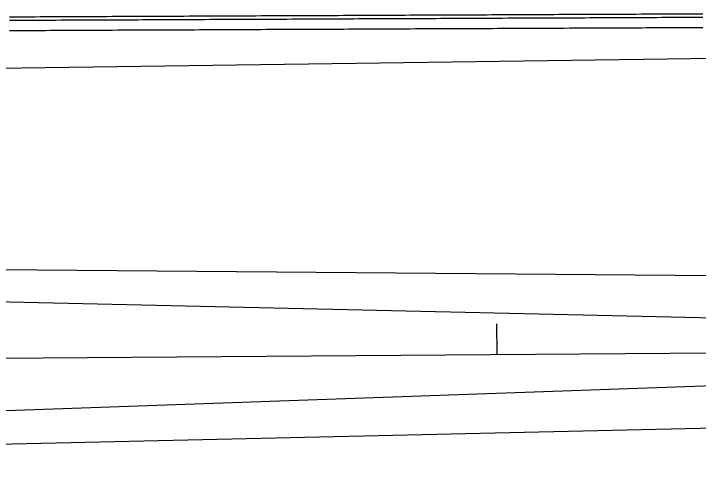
# Model space of a CAD drawing. Extents: x 2145147 to 2158018, y 137519 to 148068.
# Drawn here: x 2152809.8 to 2152943.2, y 142892.9 to 142980.8 of the extents above; entities that cross this region are included whole.
import ezdxf

# ---------------------------------------------------------------- set-up
doc = ezdxf.new("R2010")
doc.units = 0
doc.layers.add('EX_Align_1', color=7, linetype='Continuous')
doc.layers.add('PR_Phasing_Pavement_1', color=7, linetype='Continuous')

msp = doc.modelspace()

# ---------------------------------------------------------------- linework, layer by layer
at = {"layer": 'EX_Align_1'}
msp.add_line((2152518.52, 142911.7), (2153053.89, 142915.53), dxfattribs=at)
msp.add_lwpolyline([(2152903.85, 142920.46), (2152903.9, 142914.46)], dxfattribs=at)
at = {"layer": 'PR_Phasing_Pavement_1'}
for p, q in [((2153203.47, 142975.6), (2152659.65, 142968.08)), ((2153203.81, 142927.6), (2152659.91, 142932.16)), ((2153173.97, 142905.39), (2152630.19, 142892.9))]:
    msp.add_line(p, q, dxfattribs=at)
for points in [[(2152808.98, 142980.19), (2152809.98, 142980.19), (2152810.98, 142980.2), (2152811.98, 142980.2), (2152812.98, 142980.21), (2152813.98, 142980.21), (2152814.98, 142980.22), (2152815.99, 142980.22), (2152816.99, 142980.22), (2152817.99, 142980.23), (2152818.99, 142980.23), (2152819.99, 142980.24), (2152820.99, 142980.24), (2152821.99, 142980.25), (2152822.99, 142980.25), (2152823.99, 142980.26), (2152824.99, 142980.26), (2152825.99, 142980.26), (2152826.99, 142980.27), (2152827.99, 142980.27), (2152828.99, 142980.28), (2152829.99, 142980.28), (2152830.99, 142980.29), (2152831.99, 142980.29), (2152833, 142980.3), (2152834, 142980.3), (2152835, 142980.3), (2152836, 142980.31), (2152837, 142980.31), (2152838, 142980.32), (2152839, 142980.32), (2152840, 142980.33), (2152841, 142980.33), (2152842, 142980.34), (2152843, 142980.34), (2152844, 142980.35), (2152845, 142980.35), (2152846, 142980.35), (2152847, 142980.36), (2152848, 142980.36), (2152849, 142980.37), (2152850.01, 142980.37), (2152851.01, 142980.38), (2152852.01, 142980.38), (2152853.01, 142980.39), (2152854.01, 142980.39), (2152855.01, 142980.39), (2152856.01, 142980.4), (2152857.01, 142980.4), (2152858.01, 142980.41), (2152859.01, 142980.41), (2152860.01, 142980.42), (2152861.01, 142980.42), (2152862.01, 142980.43), (2152863.01, 142980.43), (2152864.01, 142980.43), (2152865.01, 142980.44), (2152866.01, 142980.44), (2152867.02, 142980.45), (2152868.02, 142980.45), (2152869.02, 142980.46), (2152870.02, 142980.46), (2152871.02, 142980.47), (2152872.02, 142980.47), (2152873.02, 142980.47), (2152874.02, 142980.48), (2152875.02, 142980.48), (2152876.02, 142980.49), (2152877.02, 142980.49), (2152878.02, 142980.5), (2152879.02, 142980.5), (2152880.02, 142980.51), (2152881.02, 142980.51), (2152882.02, 142980.51), (2152883.02, 142980.52), (2152884.03, 142980.52), (2152885.03, 142980.53), (2152886.03, 142980.53), (2152887.03, 142980.54), (2152888.03, 142980.54), (2152889.03, 142980.55), (2152890.03, 142980.55), (2152891.03, 142980.55), (2152892.03, 142980.56), (2152893.03, 142980.56), (2152894.03, 142980.57), (2152895.03, 142980.57), (2152896.03, 142980.58), (2152897.03, 142980.58), (2152898.03, 142980.59), (2152899.03, 142980.59), (2152900.03, 142980.6), (2152901.03, 142980.6), (2152902.04, 142980.6), (2152903.04, 142980.61), (2152904.04, 142980.61), (2152905.04, 142980.62), (2152906.04, 142980.62), (2152907.04, 142980.63), (2152908.04, 142980.63), (2152909.04, 142980.64), (2152910.04, 142980.64), (2152911.04, 142980.64), (2152912.04, 142980.65), (2152913.04, 142980.65), (2152914.04, 142980.66), (2152915.04, 142980.66), (2152916.04, 142980.67), (2152917.04, 142980.67), (2152918.04, 142980.68), (2152919.05, 142980.68), (2152920.05, 142980.68), (2152921.05, 142980.69), (2152922.05, 142980.69), (2152923.05, 142980.7), (2152924.05, 142980.7), (2152925.05, 142980.71), (2152926.05, 142980.71), (2152927.05, 142980.72), (2152928.05, 142980.72), (2152929.05, 142980.72), (2152930.05, 142980.73), (2152931.05, 142980.73), (2152932.05, 142980.74), (2152933.05, 142980.74), (2152934.05, 142980.75), (2152935.05, 142980.75), (2152936.06, 142980.76), (2152937.06, 142980.76), (2152938.06, 142980.76), (2152939.06, 142980.77), (2152940.06, 142980.77), (2152941.06, 142980.78), (2152942.06, 142980.78), (2152943.06, 142980.79), (2152944.06, 142980.79)], [(2152808.98, 142979.52), (2152809.98, 142979.53), (2152810.99, 142979.53), (2152811.99, 142979.54), (2152812.99, 142979.54), (2152813.99, 142979.54), (2152814.99, 142979.55), (2152815.99, 142979.55), (2152816.99, 142979.56), (2152817.99, 142979.56), (2152818.99, 142979.57), (2152819.99, 142979.57), (2152820.99, 142979.58), (2152821.99, 142979.58), (2152822.99, 142979.58), (2152823.99, 142979.59), (2152824.99, 142979.59), (2152825.99, 142979.6), (2152826.99, 142979.6), (2152828, 142979.61), (2152829, 142979.61), (2152830, 142979.62), (2152831, 142979.62), (2152832, 142979.62), (2152833, 142979.63), (2152834, 142979.63), (2152835, 142979.64), (2152836, 142979.64), (2152837, 142979.65), (2152838, 142979.65), (2152839, 142979.66), (2152840, 142979.66), (2152841, 142979.67), (2152842, 142979.67), (2152843, 142979.67), (2152844, 142979.68), (2152845.01, 142979.68), (2152846.01, 142979.69), (2152847.01, 142979.69), (2152848.01, 142979.7), (2152849.01, 142979.7), (2152850.01, 142979.71), (2152851.01, 142979.71), (2152852.01, 142979.71), (2152853.01, 142979.72), (2152854.01, 142979.72), (2152855.01, 142979.73), (2152856.01, 142979.73), (2152857.01, 142979.74), (2152858.01, 142979.74), (2152859.01, 142979.75), (2152860.01, 142979.75), (2152861.01, 142979.75), (2152862.02, 142979.76), (2152863.02, 142979.76), (2152864.02, 142979.77), (2152865.02, 142979.77), (2152866.02, 142979.78), (2152867.02, 142979.78), (2152868.02, 142979.79), (2152869.02, 142979.79), (2152870.02, 142979.79), (2152871.02, 142979.8), (2152872.02, 142979.8), (2152873.02, 142979.81), (2152874.02, 142979.81), (2152875.02, 142979.82), (2152876.02, 142979.82), (2152877.02, 142979.83), (2152878.02, 142979.83), (2152879.03, 142979.83), (2152880.03, 142979.84), (2152881.03, 142979.84), (2152882.03, 142979.85), (2152883.03, 142979.85), (2152884.03, 142979.86), (2152885.03, 142979.86), (2152886.03, 142979.87), (2152887.03, 142979.87), (2152888.03, 142979.87), (2152889.03, 142979.88), (2152890.03, 142979.88), (2152891.03, 142979.89), (2152892.03, 142979.89), (2152893.03, 142979.9), (2152894.03, 142979.9), (2152895.03, 142979.91), (2152896.04, 142979.91), (2152897.04, 142979.92), (2152898.04, 142979.92), (2152899.04, 142979.92), (2152900.04, 142979.93), (2152901.04, 142979.93), (2152902.04, 142979.94), (2152903.04, 142979.94), (2152904.04, 142979.95), (2152905.04, 142979.95), (2152906.04, 142979.96), (2152907.04, 142979.96), (2152908.04, 142979.96), (2152909.04, 142979.97), (2152910.04, 142979.97), (2152911.04, 142979.98), (2152912.04, 142979.98), (2152913.05, 142979.99), (2152914.05, 142979.99), (2152915.05, 142980), (2152916.05, 142980), (2152917.05, 142980), (2152918.05, 142980.01), (2152919.05, 142980.01), (2152920.05, 142980.02), (2152921.05, 142980.02), (2152922.05, 142980.03), (2152923.05, 142980.03), (2152924.05, 142980.04), (2152925.05, 142980.04), (2152926.05, 142980.04), (2152927.05, 142980.05), (2152928.05, 142980.05), (2152929.05, 142980.06), (2152930.06, 142980.06), (2152931.06, 142980.07), (2152932.06, 142980.07), (2152933.06, 142980.08), (2152934.06, 142980.08), (2152935.06, 142980.08), (2152936.06, 142980.09), (2152937.06, 142980.09), (2152938.06, 142980.1), (2152939.06, 142980.1), (2152940.06, 142980.11), (2152941.06, 142980.11), (2152942.06, 142980.12), (2152943.06, 142980.12), (2152944.06, 142980.13)], [(2152808.99, 142977.52), (2152809.99, 142977.53), (2152811, 142977.53), (2152812, 142977.54), (2152813, 142977.54), (2152814, 142977.54), (2152815, 142977.55), (2152816, 142977.55), (2152817, 142977.56), (2152818, 142977.56), (2152819, 142977.57), (2152820, 142977.57), (2152821, 142977.58), (2152822, 142977.58), (2152823, 142977.59), (2152824, 142977.59), (2152825, 142977.59), (2152826, 142977.6), (2152827, 142977.6), (2152828.01, 142977.61), (2152829.01, 142977.61), (2152830.01, 142977.62), (2152831.01, 142977.62), (2152832.01, 142977.63), (2152833.01, 142977.63), (2152834.01, 142977.63), (2152835.01, 142977.64), (2152836.01, 142977.64), (2152837.01, 142977.65), (2152838.01, 142977.65), (2152839.01, 142977.66), (2152840.01, 142977.66), (2152841.01, 142977.67), (2152842.01, 142977.67), (2152843.01, 142977.67), (2152844.01, 142977.68), (2152845.02, 142977.68), (2152846.02, 142977.69), (2152847.02, 142977.69), (2152848.02, 142977.7), (2152849.02, 142977.7), (2152850.02, 142977.71), (2152851.02, 142977.71), (2152852.02, 142977.71), (2152853.02, 142977.72), (2152854.02, 142977.72), (2152855.02, 142977.73), (2152856.02, 142977.73), (2152857.02, 142977.74), (2152858.02, 142977.74), (2152859.02, 142977.75), (2152860.02, 142977.75), (2152861.02, 142977.75), (2152862.03, 142977.76), (2152863.03, 142977.76), (2152864.03, 142977.77), (2152865.03, 142977.77), (2152866.03, 142977.78), (2152867.03, 142977.78), (2152868.03, 142977.79), (2152869.03, 142977.79), (2152870.03, 142977.79), (2152871.03, 142977.8), (2152872.03, 142977.8), (2152873.03, 142977.81), (2152874.03, 142977.81), (2152875.03, 142977.82), (2152876.03, 142977.82), (2152877.03, 142977.83), (2152878.03, 142977.83), (2152879.04, 142977.84), (2152880.04, 142977.84), (2152881.04, 142977.84), (2152882.04, 142977.85), (2152883.04, 142977.85), (2152884.04, 142977.86), (2152885.04, 142977.86), (2152886.04, 142977.87), (2152887.04, 142977.87), (2152888.04, 142977.88), (2152889.04, 142977.88), (2152890.04, 142977.88), (2152891.04, 142977.89), (2152892.04, 142977.89), (2152893.04, 142977.9), (2152894.04, 142977.9), (2152895.04, 142977.91), (2152896.05, 142977.91), (2152897.05, 142977.92), (2152898.05, 142977.92), (2152899.05, 142977.92), (2152900.05, 142977.93), (2152901.05, 142977.93), (2152902.05, 142977.94), (2152903.05, 142977.94), (2152904.05, 142977.95), (2152905.05, 142977.95), (2152906.05, 142977.96), (2152907.05, 142977.96), (2152908.05, 142977.96), (2152909.05, 142977.97), (2152910.05, 142977.97), (2152911.05, 142977.98), (2152912.05, 142977.98), (2152913.06, 142977.99), (2152914.06, 142977.99), (2152915.06, 142978), (2152916.06, 142978), (2152917.06, 142978), (2152918.06, 142978.01), (2152919.06, 142978.01), (2152920.06, 142978.02), (2152921.06, 142978.02), (2152922.06, 142978.03), (2152923.06, 142978.03), (2152924.06, 142978.04), (2152925.06, 142978.04), (2152926.06, 142978.04), (2152927.06, 142978.05), (2152928.06, 142978.05), (2152929.06, 142978.06), (2152930.07, 142978.06), (2152931.07, 142978.07), (2152932.07, 142978.07), (2152933.07, 142978.08), (2152934.07, 142978.08), (2152935.07, 142978.09), (2152936.07, 142978.09), (2152937.07, 142978.09), (2152938.07, 142978.1), (2152939.07, 142978.1), (2152940.07, 142978.11), (2152941.07, 142978.11), (2152942.07, 142978.12), (2152943.07, 142978.12), (2152944.07, 142978.13)], [(2153103.98, 142915.89), (2153103.96, 142917.97), (2152659.94, 142928.01)], [(2153103.96, 142915.89), (2153103.98, 142913.92), (2152630.16, 142897.21)]]:
    msp.add_lwpolyline(points, dxfattribs=at)

doc.saveas('drawing.dxf')
